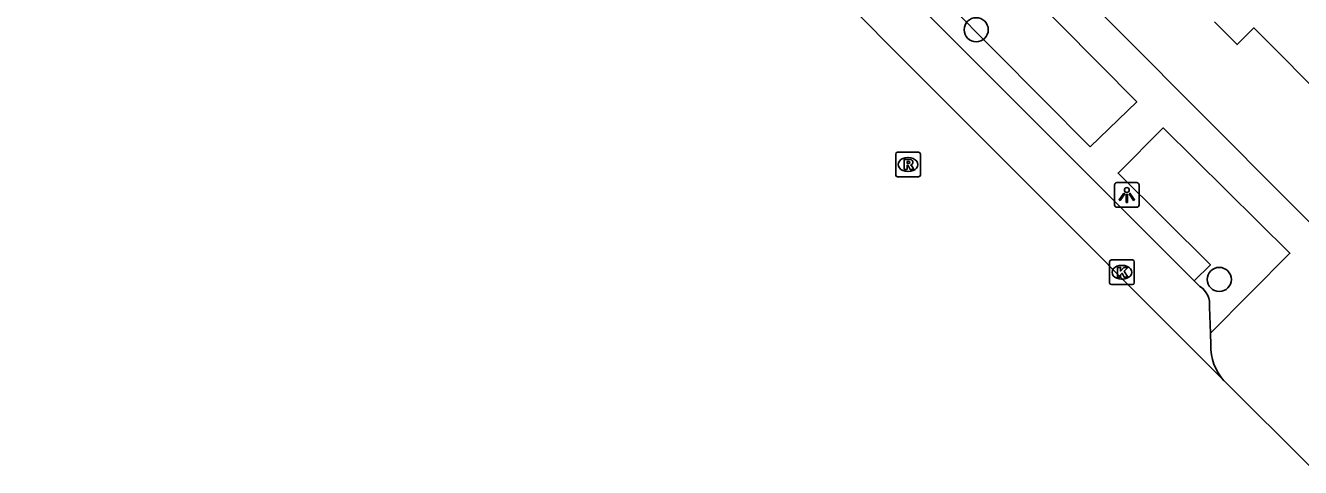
# Model space of a CAD drawing. Extents: x 159961 to 160856, y 382704 to 383353.
# Drawn here: x 160095.5 to 160147.2, y 383037.3 to 383055.2 of the extents above; entities that cross this region are included whole.
import ezdxf

# ---------------------------------------------------------------- set-up
doc = ezdxf.new("R2010")
doc.units = 0
for name, color, linetype in [('IMGEO_Boom', 7, 'Continuous'), ('IMGEO_Kolk', 7, 'Continuous'), ('IMGEO_Lichtpunt', 7, 'Continuous'), ('IMGEO_Pand', 7, 'Continuous'), ('IMGEO_Parkeervlak_open', 7, 'Continuous'), ('IMGEO_Rijbaan_lokaal_open', 7, 'Continuous'), ('IMGEO_Rioolput', 7, 'Continuous'), ('IMGEO_Voetpad_open', 7, 'Continuous')]:
    doc.layers.add(name, color=color, linetype=linetype)

msp = doc.modelspace()

# ---------------------------------------------------------------- linework, layer by layer
at = {"layer": 'IMGEO_Boom'}
for centre in [(160134.018, 383055.036), (160143.87, 383044.909)]:
    msp.add_circle(centre, 0.489, dxfattribs=at)
at = {"layer": 'IMGEO_Kolk'}
for p, q in [((160139.423, 383044.773), (160139.423, 383045.625)), ((160139.498, 383045.699), (160140.35, 383045.699)), ((160139.911, 383045.479), (160139.936, 383045.479)), ((160140.424, 383045.625), (160140.424, 383044.773)), ((160140.35, 383044.699), (160139.498, 383044.699)), ((160139.934, 383044.919), (160139.909, 383044.919))]:
    msp.add_line(p, q, dxfattribs=at)
for points in [[(160139.423, 383044.773), (160139.423, 383045.625)], [(160139.498, 383045.699), (160140.35, 383045.699)], [(160140.424, 383045.625), (160140.424, 383044.773)], [(160139.744, 383045.399), (160139.867, 383045.399), (160139.867, 383045.248), (160139.997, 383045.399), (160140.161, 383045.399), (160140.015, 383045.248), (160140.168, 383044.999), (160140.016, 383044.999), (160139.931, 383045.163), (160139.867, 383045.096), (160139.867, 383044.999), (160139.744, 383044.999), (160139.744, 383045.399)], [(160140.35, 383044.699), (160139.498, 383044.699)]]:
    msp.add_lwpolyline(points, dxfattribs=at)
for centre, start, end in [((160139.5, 383045.623), 91.552, 178.448), ((160139.5, 383045.623), 91.552, 178.448), ((160140.348, 383045.623), 1.552, 88.448), ((160140.348, 383045.623), 1.552, 88.448), ((160139.5, 383044.775), 181.552, 268.448), ((160139.5, 383044.775), 181.552, 268.448), ((160140.348, 383044.775), 271.552, 358.448), ((160140.348, 383044.775), 271.552, 358.448)]:
    msp.add_arc(centre, 0.0765, start, end, dxfattribs=at)
for centre, major_axis, ratio, start_param, end_param in [((160139.91, 383045.199), (-0.387, 0.002), 0.722429, 4.712389, 7.853982), ((160139.935, 383045.199), (-0.39, 0.002), 0.717154, 1.570796, 4.712389)]:
    msp.add_ellipse(centre, major_axis=major_axis, ratio=ratio, start_param=start_param, end_param=end_param, dxfattribs=at)
at = {"layer": 'IMGEO_Lichtpunt'}
for p, q in [((160139.625, 383048.74), (160139.625, 383047.933)), ((160139.625, 383048.74), (160139.625, 383047.933)), ((160140.527, 383048.835), (160139.719, 383048.835)), ((160140.527, 383048.835), (160139.719, 383048.835)), ((160140.621, 383047.933), (160140.621, 383048.74)), ((160140.621, 383047.933), (160140.621, 383048.74)), ((160139.719, 383047.839), (160140.527, 383047.839)), ((160139.719, 383047.839), (160140.527, 383047.839))]:
    msp.add_line(p, q, dxfattribs=at)
for points in [[(160139.999, 383048.404), (160140.038, 383048.376), (160139.85, 383048.114), (160139.812, 383048.141), (160139.999, 383048.404)], [(160140.101, 383048.356), (160140.148, 383048.356), (160140.148, 383048.034), (160140.101, 383048.034), (160140.101, 383048.356)], [(160140.211, 383048.376), (160140.249, 383048.403), (160140.436, 383048.141), (160140.397, 383048.113), (160140.211, 383048.376)]]:
    msp.add_lwpolyline(points, dxfattribs=at)
msp.add_circle((160140.124, 383048.538), 0.0994, dxfattribs=at)
for centre, start, end in [((160139.719, 383048.74), 90, 180), ((160139.719, 383048.74), 90, 180), ((160140.527, 383048.74), 0, 90), ((160140.527, 383048.74), 0, 90), ((160139.719, 383047.933), 180, 270), ((160139.719, 383047.933), 180, 270), ((160140.527, 383047.933), 270, 0), ((160140.527, 383047.933), 270, 360)]:
    msp.add_arc(centre, 0.0946, start, end, dxfattribs=at)
at = {"layer": 'IMGEO_Pand'}
msp.add_lwpolyline([(160147.926, 383051.079), (160147.775, 383051.231), (160148.455, 383051.908), (160145.266, 383055.111), (160144.589, 383054.436), (160143.677, 383055.352)], dxfattribs=at)
at = {"layer": 'IMGEO_Parkeervlak_open'}
for points in [[(160142.851, 383044.854), (160143.082, 383044.623)], [(160143.468, 383043.782), (160143.511, 383042.733)]]:
    msp.add_lwpolyline(points, dxfattribs=at)
msp.add_arc((160142.631, 383043.907), 0.847, 351.5312, 57.7769, dxfattribs=at)
at = {"layer": 'IMGEO_Rijbaan_lokaal_open'}
for points in [[(160144.059, 383040.805), (160097.166, 383087.811)], [(160147.587, 383037.283), (160144.059, 383040.805)]]:
    msp.add_lwpolyline(points, dxfattribs=at)
at = {"layer": 'IMGEO_Rioolput'}
for p, q in [((160130.756, 383049.144), (160130.756, 383049.996)), ((160130.831, 383050.07), (160131.683, 383050.07)), ((160131.244, 383049.85), (160131.269, 383049.85)), ((160131.757, 383049.996), (160131.757, 383049.144)), ((160131.267, 383049.29), (160131.242, 383049.29)), ((160131.683, 383049.07), (160130.831, 383049.07))]:
    msp.add_line(p, q, dxfattribs=at)
for points in [[(160130.756, 383049.144), (160130.756, 383049.996)], [(160130.831, 383050.07), (160131.683, 383050.07)], [(160131.345, 383049.768), (160131.093, 383049.77), (160131.093, 383049.37)], [(160131.271, 383049.689), (160131.217, 383049.689), (160131.217, 383049.608)], [(160131.217, 383049.608), (160131.269, 383049.608)], [(160131.757, 383049.996), (160131.757, 383049.144)], [(160131.093, 383049.37), (160131.217, 383049.37), (160131.217, 383049.532), (160131.228, 383049.532)], [(160131.275, 383049.503), (160131.346, 383049.37), (160131.486, 383049.37), (160131.421, 383049.496)], [(160131.683, 383049.07), (160130.831, 383049.07)]]:
    msp.add_lwpolyline(points, dxfattribs=at)
for centre, radius, start, end in [((160130.833, 383049.994), 0.0765, 91.552, 178.448), ((160130.833, 383049.994), 0.0765, 91.552, 178.448), ((160131.253, 383049.797), 0.19, 274.7715, 282.9687), ((160131.277, 383049.593), 0.0964, 77.0061, 93.1865), ((160131.291, 383049.65), 0.0378, 276.6634, 79.6772), ((160131.344, 383049.658), 0.109, 350.3612, 89.416), ((160131.342, 383049.658), 0.112, 277.5842, 350.9817), ((160131.681, 383049.994), 0.0765, 1.552, 88.448), ((160131.681, 383049.994), 0.0765, 1.552, 88.448), ((160130.833, 383049.146), 0.0765, 181.552, 268.448), ((160130.833, 383049.146), 0.0765, 181.552, 268.448), ((160131.227, 383049.479), 0.0533, 26.0293, 88.6989), ((160131.326, 383049.443), 0.108, 29.5134, 73.7905), ((160131.681, 383049.146), 0.0765, 271.552, 358.448), ((160131.681, 383049.146), 0.0765, 271.552, 358.448)]:
    msp.add_arc(centre, radius, start, end, dxfattribs=at)
for centre, major_axis, ratio, start_param, end_param in [((160131.243, 383049.57), (-0.387, 0.002), 0.722429, 4.712389, 7.853982), ((160131.268, 383049.57), (-0.39, 0.002), 0.717154, 1.570796, 4.712389)]:
    msp.add_ellipse(centre, major_axis=major_axis, ratio=ratio, start_param=start_param, end_param=end_param, dxfattribs=at)
at = {"layer": 'IMGEO_Voetpad_open'}
for points in [[(160095.492, 383099.518), (160150.103, 383044.635), (160150.129, 383044.609)], [(160100.82, 383086.919), (160142.851, 383044.854)], [(160138.641, 383050.281), (160130.907, 383058.09), (160132.789, 383059.938), (160140.528, 383052.116), (160138.641, 383050.281)], [(160142.851, 383044.854), (160143.509, 383045.501), (160139.767, 383049.223), (160141.6, 383051.055), (160146.734, 383045.97), (160143.511, 383042.733)], [(160143.511, 383042.733), (160143.531, 383042.252)]]:
    msp.add_lwpolyline(points, dxfattribs=at)
msp.add_arc((160145.477, 383042.142), 1.949, 176.7663, 223.327, dxfattribs=at)

doc.saveas('drawing.dxf')
